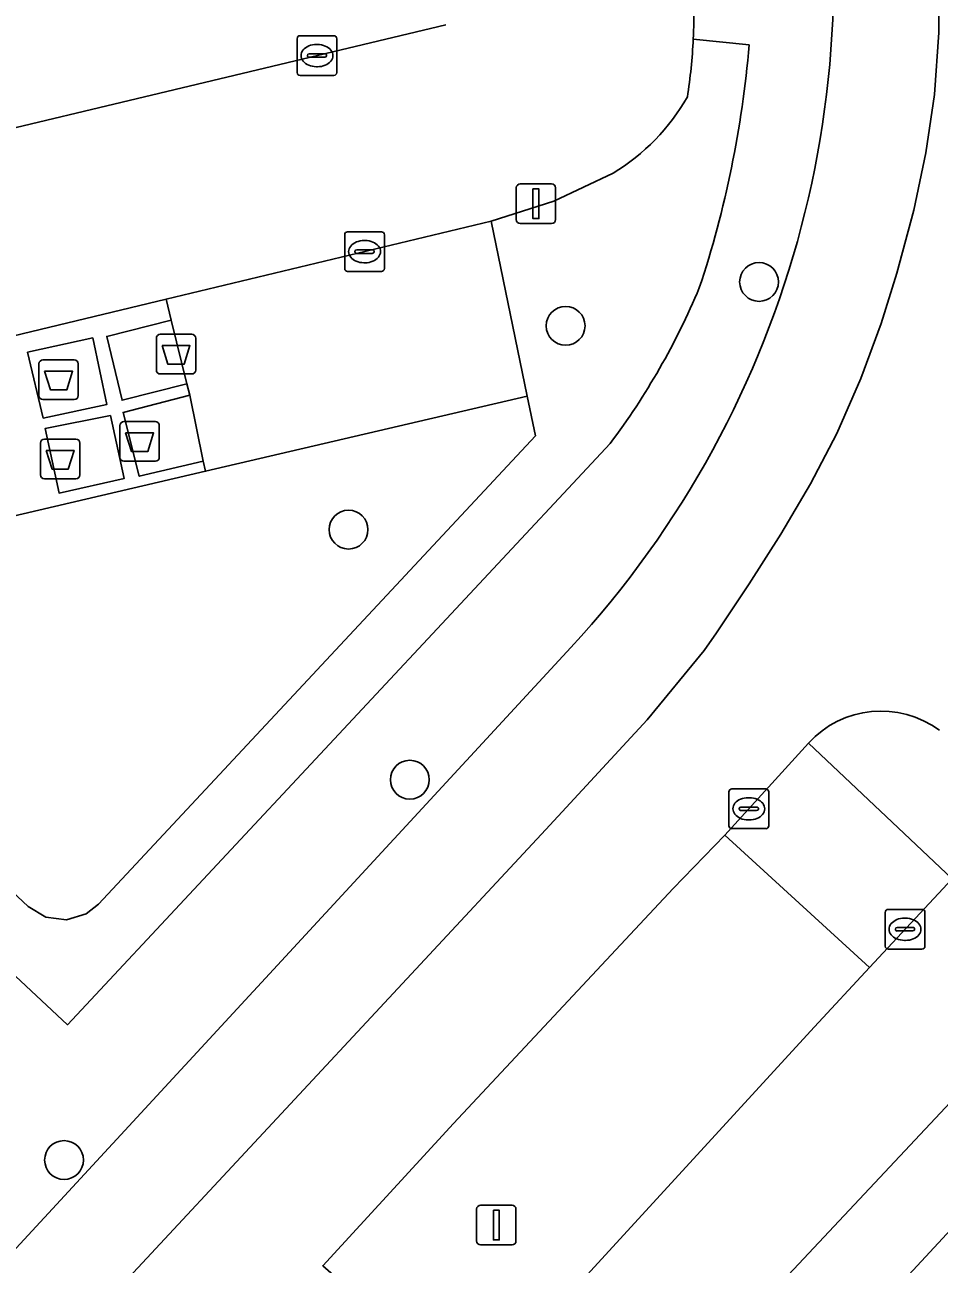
# Model space of a CAD drawing. Extents: x 158455 to 159797, y 387218 to 388672.
# Drawn here: x 159355.87 to 159378.88, y 388169.11 to 388200.31 of the extents above; entities that cross this region are included whole.
import ezdxf

# ---------------------------------------------------------------- set-up
doc = ezdxf.new("R2010")
doc.units = 0
for name, color, linetype in [('IMGEO_Afval_apart_plaats', 7, 'Continuous'), ('IMGEO_Berm_groen', 7, 'Continuous'), ('IMGEO_Boom', 7, 'Continuous'), ('IMGEO_Groenvoorziening', 7, 'Continuous'), ('IMGEO_Kolk', 7, 'Continuous'), ('IMGEO_Lichtmast', 7, 'Continuous'), ('IMGEO_Parkeervlak_open', 7, 'Continuous'), ('IMGEO_Rijbaan_lokaal_gesloten', 7, 'Continuous'), ('IMGEO_Rijbaan_lokaal_open', 7, 'Continuous'), ('IMGEO_Verkeerseiland_groen', 7, 'Continuous'), ('IMGEO_Voetpad_gesloten', 7, 'Continuous'), ('IMGEO_Voetpad_open', 7, 'Continuous')]:
    doc.layers.add(name, color=color, linetype=linetype)

msp = doc.modelspace()

# ---------------------------------------------------------------- linework, layer by layer
at = {"layer": 'IMGEO_Afval_apart_plaats'}
for p, q in [((159359.183, 388191.62), (159359.183, 388192.42)), ((159359.183, 388192.42), (159359.183, 388191.62)), ((159359.283, 388192.52), (159360.073, 388192.52)), ((159360.073, 388192.52), (159359.283, 388192.52)), ((159360.173, 388192.42), (159360.173, 388191.62)), ((159360.173, 388191.62), (159360.173, 388192.42)), ((159356.229, 388190.976), (159356.229, 388191.776)), ((159356.229, 388191.776), (159356.229, 388190.976)), ((159356.329, 388191.876), (159357.119, 388191.876)), ((159357.119, 388191.876), (159356.329, 388191.876)), ((159357.219, 388191.776), (159357.219, 388190.976)), ((159357.219, 388190.976), (159357.219, 388191.776)), ((159360.073, 388191.52), (159359.283, 388191.52)), ((159359.283, 388191.52), (159360.073, 388191.52)), ((159357.119, 388190.876), (159356.329, 388190.876)), ((159356.329, 388190.876), (159357.119, 388190.876)), ((159358.268, 388189.422), (159358.268, 388190.222)), ((159358.268, 388190.222), (159358.268, 388189.422)), ((159358.368, 388190.322), (159359.158, 388190.322)), ((159359.158, 388190.322), (159358.368, 388190.322)), ((159359.258, 388190.222), (159359.258, 388189.422)), ((159359.258, 388189.422), (159359.258, 388190.222)), ((159356.368, 388189.882), (159357.158, 388189.882)), ((159357.158, 388189.882), (159356.368, 388189.882)), ((159356.268, 388188.982), (159356.268, 388189.782)), ((159356.268, 388189.782), (159356.268, 388188.982)), ((159357.258, 388189.782), (159357.258, 388188.982)), ((159357.258, 388188.982), (159357.258, 388189.782)), ((159359.158, 388189.322), (159358.368, 388189.322)), ((159358.368, 388189.322), (159359.158, 388189.322)), ((159357.158, 388188.882), (159356.368, 388188.882)), ((159356.368, 388188.882), (159357.158, 388188.882))]:
    msp.add_line(p, q, dxfattribs=at)
for points in [[(159359.326, 388192.234), (159360.03, 388192.234), (159359.881, 388191.764), (159359.475, 388191.764), (159359.326, 388192.234)], [(159356.372, 388191.59), (159357.076, 388191.59), (159356.927, 388191.12), (159356.521, 388191.12), (159356.372, 388191.59)], [(159358.411, 388190.036), (159359.115, 388190.036), (159358.966, 388189.566), (159358.56, 388189.566), (159358.411, 388190.036)], [(159356.411, 388189.596), (159357.115, 388189.596), (159356.966, 388189.126), (159356.56, 388189.126), (159356.411, 388189.596)]]:
    msp.add_lwpolyline(points, dxfattribs=at)
for centre, start, end in [((159359.283, 388192.42), 90, 180), ((159359.283, 388192.42), 90, 180), ((159360.073, 388192.42), 0, 90), ((159360.073, 388192.42), 360, 90), ((159356.329, 388191.776), 90, 180), ((159356.329, 388191.776), 90, 180), ((159357.119, 388191.776), 0, 90), ((159357.119, 388191.776), 360, 90), ((159359.283, 388191.62), 180, 270), ((159359.283, 388191.62), 180, 270), ((159360.073, 388191.62), 270, 0), ((159360.073, 388191.62), 270, 0), ((159356.329, 388190.976), 180, 270), ((159356.329, 388190.976), 180, 270), ((159357.119, 388190.976), 270, 0), ((159357.119, 388190.976), 270, 0), ((159358.368, 388190.222), 90, 180), ((159358.368, 388190.222), 90, 180), ((159359.158, 388190.222), 0, 90), ((159359.158, 388190.222), 360, 90), ((159356.368, 388189.782), 90, 180), ((159356.368, 388189.782), 90, 180), ((159357.158, 388189.782), 0, 90), ((159357.158, 388189.782), 360, 90), ((159358.368, 388189.422), 180, 270), ((159358.368, 388189.422), 180, 270), ((159359.158, 388189.422), 270, 0), ((159359.158, 388189.422), 270, 0), ((159356.368, 388188.982), 180, 270), ((159356.368, 388188.982), 180, 270), ((159357.158, 388188.982), 270, 0), ((159357.158, 388188.982), 270, 0)]:
    msp.add_arc(centre, 0.1, start, end, dxfattribs=at)
at = {"layer": 'IMGEO_Berm_groen'}
for points in [[(159374.1, 388199.806), (159372.694, 388199.953)], [(159370.681, 388196.576), (159369.186, 388195.87), (159367.612, 388195.364), (159368.518, 388190.959), (159368.722, 388189.963), (159357.728, 388178.176), (159357.417, 388177.933), (159356.92, 388177.783), (159356.404, 388177.847), (159355.96, 388178.116), (159351.645, 388182.155), (159350.551, 388186.789), (159349.603, 388190.799), (159349.549, 388191.027), (159345.205, 388189.98)], [(159344.7, 388186.624), (159355.642, 388176.359), (159356.948, 388175.136), (159370.601, 388189.772)]]:
    msp.add_lwpolyline(points, dxfattribs=at)
for points in [[(159375.748, 388175.086), (159377.127, 388176.579), (159373.487, 388179.907), (159372.192, 388178.564), (159366.663, 388172.653), (159363.37, 388169.07), (159367.177, 388165.733), (159370.384, 388169.233)], [(159362.677, 388148.342), (159362.618, 388149.871), (159368.655, 388156.246), (159370.004, 388156.244), (159375.489, 388162.23), (159375.341, 388163.759), (159382.818, 388171.781), (159381.73, 388172.745), (159359.699, 388148.966), (159344.589, 388132.572), (159339.194, 388126.718), (159338.51, 388125.943), (159340.924, 388123.647), (159342.443, 388123.595), (159345.195, 388126.598), (159345.138, 388127.977), (159349.842, 388133.116), (159349.686, 388135.912), (159355.972, 388142.527), (159357.331, 388142.515)]]:
    msp.add_lwpolyline(points, close=True, dxfattribs=at)
for centre, radius, start, end in [((159357.924, 388200.714), 14.79, 351.366, 357.0495), ((159347.791, 388202.012), 26.402, 341.6165, 355.206), ((159367.855, 388201.19), 5.41, 301.4891, 330.1162), ((159356.091, 388200.691), 18.16, 323.0374, 337.309)]:
    msp.add_arc(centre, radius, start, end, dxfattribs=at)
at = {"layer": 'IMGEO_Boom'}
for centre in [(159374.35, 388193.838), (159369.481, 388192.733), (159364.02, 388187.603), (159365.561, 388181.306), (159356.861, 388171.732)]:
    msp.add_circle(centre, 0.489, dxfattribs=at)
at = {"layer": 'IMGEO_Groenvoorziening'}
msp.add_lwpolyline([(159368.722, 388189.963), (159368.518, 388190.959), (159360.423, 388189.071), (159353.603, 388187.48), (159350.551, 388186.789), (159351.645, 388182.155), (159355.96, 388178.116), (159356.404, 388177.847), (159356.92, 388177.783), (159357.417, 388177.933), (159357.728, 388178.176)], close=True, dxfattribs=at)
at = {"layer": 'IMGEO_Kolk'}
for p, q in [((159362.724, 388199.109), (159362.724, 388199.961)), ((159362.799, 388200.035), (159363.651, 388200.035)), ((159363.725, 388199.961), (159363.725, 388199.109)), ((159363.026, 388199.578), (159363.424, 388199.578)), ((159363.212, 388199.815), (159363.237, 388199.815)), ((159362.983, 388199.529), (159362.983, 388199.541)), ((159363.421, 388199.492), (159363.023, 388199.492)), ((159363.235, 388199.255), (159363.21, 388199.255)), ((159363.467, 388199.541), (159363.467, 388199.529)), ((159363.651, 388199.035), (159362.799, 388199.035)), ((159363.922, 388194.174), (159363.922, 388195.026)), ((159363.997, 388195.1), (159364.849, 388195.1)), ((159364.41, 388194.88), (159364.435, 388194.88)), ((159364.923, 388195.026), (159364.923, 388194.174)), ((159364.181, 388194.594), (159364.181, 388194.606)), ((159364.619, 388194.557), (159364.221, 388194.557)), ((159364.224, 388194.643), (159364.622, 388194.643)), ((159364.665, 388194.606), (159364.665, 388194.594)), ((159364.433, 388194.32), (159364.408, 388194.32)), ((159364.849, 388194.1), (159363.997, 388194.1)), ((159373.591, 388180.148), (159373.591, 388181)), ((159373.666, 388181.074), (159374.518, 388181.074)), ((159374.079, 388180.854), (159374.104, 388180.854)), ((159374.592, 388181), (159374.592, 388180.148)), ((159373.85, 388180.568), (159373.85, 388180.58)), ((159374.288, 388180.531), (159373.89, 388180.531)), ((159373.893, 388180.617), (159374.291, 388180.617)), ((159374.334, 388180.58), (159374.334, 388180.568)), ((159374.102, 388180.294), (159374.077, 388180.294)), ((159374.518, 388180.074), (159373.666, 388180.074)), ((159377.597, 388178.041), (159378.449, 388178.041)), ((159377.522, 388177.115), (159377.522, 388177.967)), ((159378.01, 388177.821), (159378.035, 388177.821)), ((159378.523, 388177.967), (159378.523, 388177.115)), ((159377.781, 388177.535), (159377.781, 388177.547)), ((159378.219, 388177.498), (159377.821, 388177.498)), ((159377.824, 388177.584), (159378.222, 388177.584)), ((159378.265, 388177.547), (159378.265, 388177.535)), ((159378.033, 388177.261), (159378.008, 388177.261)), ((159378.449, 388177.041), (159377.597, 388177.041))]:
    msp.add_line(p, q, dxfattribs=at)
for points in [[(159362.724, 388199.109), (159362.724, 388199.961)], [(159362.799, 388200.035), (159363.651, 388200.035)], [(159363.725, 388199.961), (159363.725, 388199.109)], [(159363.651, 388199.035), (159362.799, 388199.035)], [(159363.922, 388194.174), (159363.922, 388195.026)], [(159363.997, 388195.1), (159364.849, 388195.1)], [(159364.923, 388195.026), (159364.923, 388194.174)], [(159364.849, 388194.1), (159363.997, 388194.1)], [(159373.591, 388180.148), (159373.591, 388181)], [(159373.666, 388181.074), (159374.518, 388181.074)], [(159374.592, 388181), (159374.592, 388180.148)], [(159374.518, 388180.074), (159373.666, 388180.074)], [(159377.597, 388178.041), (159378.449, 388178.041)], [(159377.522, 388177.115), (159377.522, 388177.967)], [(159378.523, 388177.967), (159378.523, 388177.115)], [(159378.449, 388177.041), (159377.597, 388177.041)]]:
    msp.add_lwpolyline(points, dxfattribs=at)
for centre, radius, start, end in [((159362.801, 388199.959), 0.0765, 91.552, 178.448), ((159362.801, 388199.959), 0.0765, 91.552, 178.448), ((159363.649, 388199.959), 0.0765, 1.552, 88.448), ((159363.649, 388199.959), 0.0765, 1.552, 88.448), ((159363.023, 388199.538), 0.0403, 85.8775, 175.7526), ((159363.428, 388199.54), 0.0386, 1.7309, 96.639), ((159363.02, 388199.528), 0.0366, 178.938, 274.7102), ((159363.424, 388199.535), 0.043, 264.8664, 352.4533), ((159362.801, 388199.111), 0.0765, 181.552, 268.448), ((159362.801, 388199.111), 0.0765, 181.552, 268.448), ((159363.649, 388199.111), 0.0765, 271.552, 358.448), ((159363.649, 388199.111), 0.0765, 271.552, 358.448), ((159363.999, 388195.024), 0.0765, 91.552, 178.448), ((159363.999, 388195.024), 0.0765, 91.552, 178.448), ((159364.847, 388195.024), 0.0765, 1.552, 88.448), ((159364.847, 388195.024), 0.0765, 1.552, 88.448), ((159364.221, 388194.603), 0.0403, 85.8775, 175.7526), ((159364.218, 388194.593), 0.0366, 178.938, 274.7102), ((159364.622, 388194.6), 0.043, 264.8664, 352.4533), ((159364.626, 388194.605), 0.0386, 1.7309, 96.639), ((159363.999, 388194.176), 0.0765, 181.552, 268.448), ((159363.999, 388194.176), 0.0765, 181.552, 268.448), ((159364.847, 388194.176), 0.0765, 271.552, 358.448), ((159364.847, 388194.176), 0.0765, 271.552, 358.448), ((159373.668, 388180.998), 0.0765, 91.552, 178.448), ((159373.668, 388180.998), 0.0765, 91.552, 178.448), ((159374.516, 388180.998), 0.0765, 1.552, 88.448), ((159374.516, 388180.998), 0.0765, 1.552, 88.448), ((159373.89, 388180.577), 0.0403, 85.8775, 175.7526), ((159373.887, 388180.567), 0.0366, 178.938, 274.7102), ((159374.291, 388180.574), 0.043, 264.8664, 352.4533), ((159374.295, 388180.579), 0.0386, 1.7309, 96.639), ((159373.668, 388180.15), 0.0765, 181.552, 268.448), ((159373.668, 388180.15), 0.0765, 181.552, 268.448), ((159374.516, 388180.15), 0.0765, 271.552, 358.448), ((159374.516, 388180.15), 0.0765, 271.552, 358.448), ((159377.599, 388177.965), 0.0765, 91.552, 178.448), ((159377.599, 388177.965), 0.0765, 91.552, 178.448), ((159378.447, 388177.965), 0.0765, 1.552, 88.448), ((159378.447, 388177.965), 0.0765, 1.552, 88.448), ((159377.821, 388177.544), 0.0403, 85.8775, 175.7526), ((159377.818, 388177.534), 0.0366, 178.938, 274.7102), ((159378.222, 388177.541), 0.043, 264.8664, 352.4533), ((159378.226, 388177.546), 0.0386, 1.7309, 96.639), ((159377.599, 388177.117), 0.0765, 181.552, 268.448), ((159377.599, 388177.117), 0.0765, 181.552, 268.448), ((159378.447, 388177.117), 0.0765, 271.552, 358.448), ((159378.447, 388177.117), 0.0765, 271.552, 358.448)]:
    msp.add_arc(centre, radius, start, end, dxfattribs=at)
for centre, major_axis, ratio, start_param, end_param in [((159363.211, 388199.535), (-0.387, 0.002), 0.722429, 4.712389, 7.853982), ((159363.236, 388199.535), (-0.39, 0.002), 0.717154, 1.570796, 4.712389), ((159364.409, 388194.6), (-0.387, 0.002), 0.722429, 4.712389, 7.853982), ((159364.434, 388194.6), (-0.39, 0.002), 0.717154, 1.570796, 4.712389), ((159374.078, 388180.574), (-0.387, 0.002), 0.722429, 4.712389, 7.853982), ((159374.103, 388180.574), (-0.39, 0.002), 0.717154, 1.570796, 4.712389), ((159378.009, 388177.541), (-0.387, 0.002), 0.722429, 4.712389, 7.853982), ((159378.034, 388177.541), (-0.39, 0.002), 0.717154, 1.570796, 4.712389)]:
    msp.add_ellipse(centre, major_axis=major_axis, ratio=ratio, start_param=start_param, end_param=end_param, dxfattribs=at)
at = {"layer": 'IMGEO_Lichtmast'}
for p, q in [((159368.24, 388195.406), (159368.24, 388196.206)), ((159368.24, 388196.206), (159368.24, 388195.406)), ((159368.34, 388196.306), (159369.13, 388196.306)), ((159369.13, 388196.306), (159368.34, 388196.306)), ((159369.23, 388196.206), (159369.23, 388195.406)), ((159369.23, 388195.406), (159369.23, 388196.206)), ((159369.13, 388195.306), (159368.34, 388195.306)), ((159368.34, 388195.306), (159369.13, 388195.306)), ((159367.343, 388170.594), (159368.133, 388170.594)), ((159368.133, 388170.594), (159367.343, 388170.594)), ((159367.243, 388169.694), (159367.243, 388170.494)), ((159367.243, 388170.494), (159367.243, 388169.694)), ((159368.233, 388170.494), (159368.233, 388169.694)), ((159368.233, 388169.694), (159368.233, 388170.494)), ((159368.133, 388169.594), (159367.343, 388169.594)), ((159367.343, 388169.594), (159368.133, 388169.594))]:
    msp.add_line(p, q, dxfattribs=at)
for points in [[(159368.66, 388196.181), (159368.81, 388196.181), (159368.81, 388195.431), (159368.66, 388195.431), (159368.66, 388196.181)], [(159367.663, 388170.469), (159367.813, 388170.469), (159367.813, 388169.719), (159367.663, 388169.719), (159367.663, 388170.469)]]:
    msp.add_lwpolyline(points, dxfattribs=at)
for centre, start, end in [((159368.34, 388196.206), 90, 180), ((159368.34, 388196.206), 90, 180), ((159369.13, 388196.206), 0, 90), ((159369.13, 388196.206), 360, 90), ((159368.34, 388195.406), 180, 270), ((159368.34, 388195.406), 180, 270), ((159369.13, 388195.406), 270, 0), ((159369.13, 388195.406), 270, 0), ((159367.343, 388170.494), 90, 180), ((159367.343, 388170.494), 90, 180), ((159368.133, 388170.494), 0, 90), ((159368.133, 388170.494), 360, 90), ((159367.343, 388169.694), 180, 270), ((159367.343, 388169.694), 180, 270), ((159368.133, 388169.694), 270, 0), ((159368.133, 388169.694), 270, 0)]:
    msp.add_arc(centre, 0.1, start, end, dxfattribs=at)
at = {"layer": 'IMGEO_Parkeervlak_open'}
msp.add_lwpolyline([(159367.612, 388195.364), (159359.434, 388193.401), (159359.56, 388192.878), (159359.95, 388191.269), (159360.029, 388190.99), (159360.363, 388189.326), (159360.423, 388189.071), (159368.518, 388190.959)], close=True, dxfattribs=at)
at = {"layer": 'IMGEO_Rijbaan_lokaal_gesloten'}
for points in [[(159381.169, 388209.888), (159377.725, 388208.912), (159377.74, 388208.85), (159378.716, 388204.716), (159378.766, 388202.962), (159378.862, 388201.49), (159378.875, 388200.115), (159378.764, 388198.552), (159378.548, 388197.091), (159378.241, 388195.642), (159377.819, 388194.061), (159377.421, 388192.792), (159376.914, 388191.406), (159376.31, 388190.024), (159375.648, 388188.753), (159374.899, 388187.485), (159374.101, 388186.241), (159373.278, 388185.008), (159372.968, 388184.56), (159371.536, 388182.814), (159368.985, 388180.051), (159334.001, 388142.462)], [(159368.985, 388180.051), (159371.536, 388182.814), (159372.968, 388184.56), (159373.278, 388185.008), (159374.101, 388186.241), (159374.899, 388187.485), (159375.648, 388188.753), (159376.31, 388190.024), (159376.914, 388191.406), (159377.421, 388192.792), (159377.819, 388194.061), (159378.241, 388195.642), (159378.548, 388197.091), (159378.764, 388198.552), (159378.875, 388200.115), (159378.862, 388201.49), (159378.766, 388202.962), (159378.716, 388204.716), (159377.74, 388208.85), (159375.314, 388208.339), (159375.557, 388207.295)], [(159379.208, 388178.812), (159377.127, 388176.579), (159375.748, 388175.086), (159370.384, 388169.233), (159367.177, 388165.733), (159340.206, 388136.666), (159342.713, 388134.324), (159382.476, 388176.723), (159383.562, 388177.808), (159385.473, 388179.47), (159387.227, 388180.77), (159393.488, 388199.619)], [(159402.566, 388185.553), (159402.156, 388187.368), (159400.35, 388186.735), (159393.984, 388184.251), (159390.635, 388182.802), (159389.477, 388182.172), (159387.227, 388180.77), (159385.473, 388179.47), (159383.562, 388177.808), (159382.476, 388176.723), (159342.713, 388134.324)], [(159369.612, 388184.633), (159336.031, 388148.261), (159332.208, 388144.136), (159323.058, 388134.263), (159320.011, 388130.606), (159321.604, 388129.598), (159322.075, 388129.3), (159327.822, 388135.807), (159334.001, 388142.462), (159368.985, 388180.051)], [(159363.37, 388169.07), (159366.663, 388172.653), (159372.192, 388178.564), (159373.487, 388179.907), (159375.591, 388182.227)], [(159338.51, 388125.943), (159339.194, 388126.718), (159344.589, 388132.572), (159359.699, 388148.966), (159381.73, 388172.745), (159381.991, 388173.026), (159383.878, 388174.937)]]:
    msp.add_lwpolyline(points, dxfattribs=at)
for centre, radius, start, end in [((159351.287, 388201.551), 24.941, 317.2864, 13.3148), ((159377.42, 388180.559), 2.475, 53.5565, 137.6273)]:
    msp.add_arc(centre, radius, start, end, dxfattribs=at)
at = {"layer": 'IMGEO_Rijbaan_lokaal_open'}
for points in [[(159366.465, 388200.311), (159347.294, 388195.724)], [(159345.205, 388189.98), (159349.549, 388191.027), (159351.266, 388191.441), (159359.434, 388193.401), (159367.612, 388195.364), (159369.186, 388195.87), (159370.681, 388196.576)]]:
    msp.add_lwpolyline(points, dxfattribs=at)
for centre, radius, start, end in [((159358.472, 388200.714), 14.242, 356.9354, 3.7423), ((159357.924, 388200.714), 14.79, 351.366, 357.0495), ((159367.855, 388201.19), 5.41, 301.4891, 330.1162)]:
    msp.add_arc(centre, radius, start, end, dxfattribs=at)
at = {"layer": 'IMGEO_Verkeerseiland_groen'}
msp.add_lwpolyline([(159375.591, 388182.227), (159379.208, 388178.812)], dxfattribs=at)
msp.add_arc((159377.42, 388180.559), 2.475, 53.5565, 137.6273, dxfattribs=at)
at = {"layer": 'IMGEO_Voetpad_gesloten'}
for points in [[(159359.56, 388192.878), (159357.937, 388192.468), (159358.32, 388190.859), (159359.95, 388191.269)], [(159356.339, 388190.409), (159357.941, 388190.756), (159357.584, 388192.43), (159355.945, 388192.066)], [(159360.029, 388190.99), (159358.348, 388190.554), (159358.752, 388188.946), (159360.363, 388189.326)], [(159358.027, 388190.472), (159356.382, 388190.144), (159356.735, 388188.52), (159358.37, 388188.885)]]:
    msp.add_lwpolyline(points, close=True, dxfattribs=at)
at = {"layer": 'IMGEO_Voetpad_open'}
for points in [[(159347.294, 388195.724), (159366.465, 388200.311)], [(159372.694, 388199.953), (159374.1, 388199.806)], [(159370.601, 388189.772), (159356.948, 388175.136), (159355.642, 388176.359), (159354.02, 388174.644), (159355.356, 388173.4), (159351.032, 388168.741), (159350.193, 388169.421), (159349.072, 388168.184), (159349.87, 388167.424), (159341.162, 388157.955), (159340.353, 388158.636), (159339.082, 388157.289), (159339.841, 388156.568), (159335.407, 388151.819), (159334.505, 388152.627), (159329.528, 388147.101)], [(159319.915, 388130.491), (159320.011, 388130.606), (159323.058, 388134.263), (159332.208, 388144.136), (159336.031, 388148.261), (159369.612, 388184.633)]]:
    msp.add_lwpolyline(points, dxfattribs=at)
for points in [[(159359.56, 388192.878), (159359.434, 388193.401), (159351.266, 388191.441), (159349.549, 388191.027), (159349.603, 388190.799), (159352.658, 388191.48), (159353.603, 388187.48), (159360.423, 388189.071), (159360.363, 388189.326), (159358.752, 388188.946), (159358.348, 388190.554), (159360.029, 388190.99), (159359.95, 388191.269), (159358.32, 388190.859), (159357.937, 388192.468)], [(159356.339, 388190.409), (159355.945, 388192.066), (159357.584, 388192.43), (159357.941, 388190.756)], [(159358.027, 388190.472), (159358.37, 388188.885), (159356.735, 388188.52), (159356.382, 388190.144)], [(159375.591, 388182.227), (159373.487, 388179.907), (159377.127, 388176.579), (159379.208, 388178.812)]]:
    msp.add_lwpolyline(points, close=True, dxfattribs=at)
for centre, radius, start, end in [((159351.287, 388201.551), 24.941, 317.2864, 13.3148), ((159358.472, 388200.714), 14.242, 356.9354, 3.7423), ((159347.791, 388202.012), 26.402, 341.6165, 355.206), ((159356.091, 388200.691), 18.16, 323.0374, 337.309)]:
    msp.add_arc(centre, radius, start, end, dxfattribs=at)

doc.saveas('drawing.dxf')
